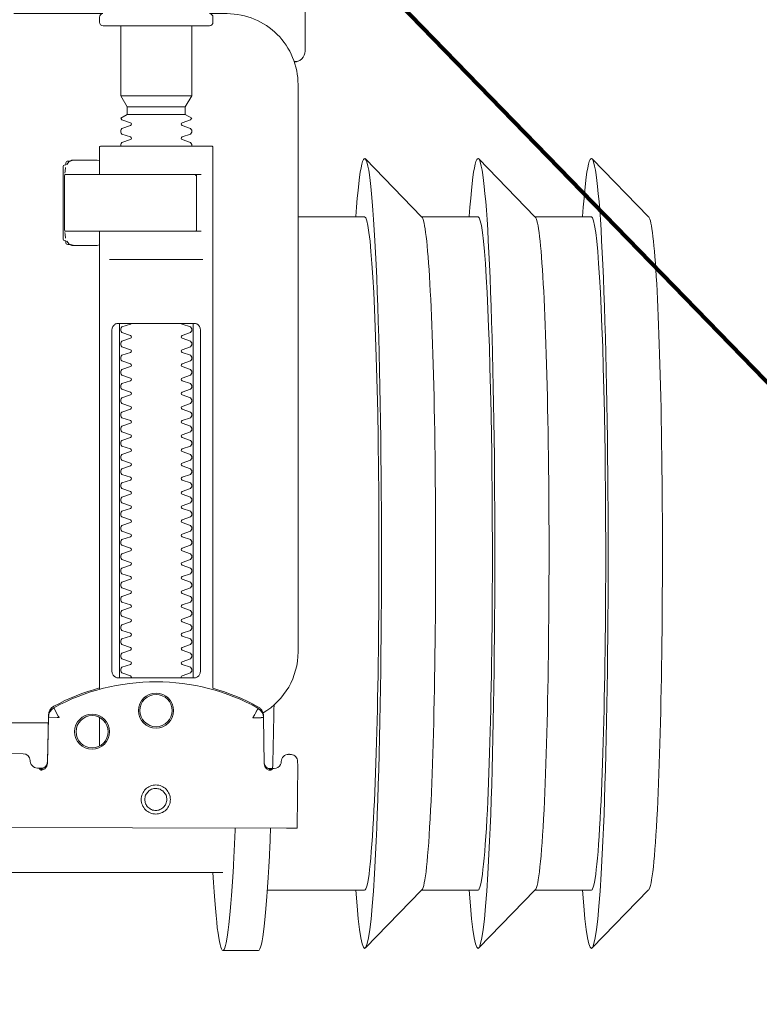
# Model space of a CAD drawing. Header units: millimetres. Extents: x 23192 to 177760, y -399809 to -79279.
# Tile 602 of 656: x 74715 to 74725, y -197721 to -197707. Entities that reach past the tile are written whole.
import ezdxf

# ---------------------------------------------------------------- set-up
doc = ezdxf.new("R2010")
doc.units = ezdxf.units.MM
doc.layers.get('0').update_dxf_attribs({"lineweight": 0})
doc.layers.add('!!! WYTYCZNE DO KOSZTORYSU', color=1, linetype='Continuous', lineweight=140, plot=False)
doc.layers.add('!!_@ wypos sanit nd', color=7, linetype='Continuous', lineweight=0, plot=False)
doc.styles.add('SIMPLEX', font='simplex.shx', dxfattribs={"width": 0.77})
doc.dimstyles.new('OL PB 200', dxfattribs={"dimscale": 4, "dimtxt": 5, "dimasz": 0.2, "dimexe": 10, "dimexo": 10, "dimgap": 1, "dimtad": 1, "dimdec": 1, "dimrnd": 0.5, "dimzin": 9, "dimdsep": 46, "dimtxsty": 'SIMPLEX', "dimblk": 'thick_MSz', "dimcen": 0.1, "dimdle": 8, "dimse1": 1, "dimse2": 1, "dimclrd": 256, "dimclre": 256, "dimclrt": 3, "dimadec": 1, "dimazin": 2, "dimtfac": 1, "dimtdec": 1, "dimtix": 1, "dimtofl": 0, "dimtmove": 2, "dimatfit": 3, "dimldrblk": 'thick_MSz', "dimfxl": 10, "dimfxlon": 1, "dimtolj": 1, "dimlwd": -1, "dimlwe": -1, "dimarcsym": 0})

# ---------------------------------------------------------------- blocks, each defined once
blk = doc.blocks.new('A$C4ebe9e89')
for points in [[(-0.24944, 0.17326), (-0.24147, 0.18145)], [(-0.24136, 0.17331), (-0.23341, 0.17331), (-0.22548, 0.18145)], [(-0.22538, 0.17331), (-0.21743, 0.17331), (-0.2095, 0.18145)], [(-0.18941, 0.18181), (-0.19441, 0.18181)], [(-0.19567, 0.17331), (-0.20939, 0.17331)], [(-0.18941, 0.17081), (-0.04454, 0.17081), (-0.04035, 0.17071), (-0.03616, 0.17042), (-0.032, 0.16993), (-0.02786, 0.16925), (-0.02376, 0.16837), (-0.0197, 0.16731), (-0.0157, 0.16606), (-0.01176, 0.16462), (-0.00789, 0.163), (-0.0041, 0.1612), (-0.0004, 0.15923), (0.0032, 0.15708), (0.00671, 0.15478), (0.0101, 0.1523), (0.01337, 0.14968)], [(-0.19839, 0.16455), (-0.11148, 0.16437)], [(-0.19593, 0.15629), (-0.19608, 0.15629), (-0.19638, 0.15629), (-0.19593, 0.1562), (-0.19577, 0.15614), (-0.19563, 0.15605), (-0.19551, 0.15594), (-0.1954, 0.15581), (-0.19532, 0.15567), (-0.19526, 0.15551), (-0.19523, 0.15535)], [(-0.16479, 0.14865), (-0.16466, 0.1552), (-0.16464, 0.15536), (-0.1646, 0.15551), (-0.16454, 0.15566), (-0.16445, 0.15579), (-0.16435, 0.15591), (-0.16422, 0.15601), (-0.16408, 0.15609), (-0.16394, 0.15614), (-0.16348, 0.15622), (-0.1638, 0.15623), (-0.16395, 0.15623)], [(-0.172, 0.15297), (-0.172, 0.14892)], [(0.16493, 0.14968), (-0.16477, 0.14968)], [(-0.172, 0.14497), (-0.172, 0.08036)], [(-0.1852, 0.14236), (-0.1852, 0.09436)], [(-0.1748, 0.09436), (-0.1748, 0.14236)], [(-0.17342, 0.08436), (-0.18658, 0.08436)], [(-0.172, 0.0823), (-0.17167, 0.08236), (-0.1682, 0.08236), (-0.16809, 0.08236), (-0.16798, 0.08234), (-0.16789, 0.08225), (-0.16779, 0.08224), (-0.16762, 0.08223), (-0.16752, 0.08223), (-0.16741, 0.08221), (-0.1673, 0.08214), (-0.16725, 0.082), (-0.16725, 0.08174), (-0.16711, 0.08172), (-0.16701, 0.08168), (-0.16693, 0.08162), (-0.16687, 0.08148), (-0.16687, 0.07124), (-0.16691, 0.07111), (-0.16701, 0.07103), (-0.16725, 0.07098), (-0.16725, 0.07071), (-0.16728, 0.07061), (-0.16735, 0.07054), (-0.16746, 0.0705), (-0.16762, 0.07049), (-0.16775, 0.07048), (-0.16789, 0.07046), (-0.16797, 0.07039), (-0.16807, 0.07036), (-0.1682, 0.07036), (-0.17167, 0.07036), (-0.172, 0.07041)], [(-0.16829, 0.08235), (-0.16772, 0.08221), (-0.16738, 0.08176)], [(-0.16723, 0.08135), (-0.16714, 0.08082), (-0.16713, 0.08055)], [(-0.18633, 0.08036), (-0.17526, 0.08036), (-0.17367, 0.08036)], [(-0.24944, 0.07835), (-0.24147, 0.07016)], [(-0.24136, 0.07831), (-0.23341, 0.07831), (-0.22548, 0.07016)], [(-0.22538, 0.07831), (-0.21743, 0.07831), (-0.2095, 0.07016)], [(-0.2, 0.07831), (-0.20939, 0.07831)], [(-0.18633, 0.07236), (-0.1855, 0.07236), (-0.18567, 0.07246), (-0.1857, 0.07256)], [(-0.16738, 0.07096), (-0.16772, 0.07051), (-0.16829, 0.07036)], [(-0.16713, 0.07216), (-0.16714, 0.0719), (-0.16723, 0.07137)], [(-0.1841, 0.06388), (-0.1759, 0.06388)], [(-0.1759, 0.06282), (-0.1841, 0.06282)], [(-0.175, 0.06126), (-0.185, 0.06126)], [(-0.20001, 0.05638), (-0.19987, 0.05642), (-0.19976, 0.05645), (-0.19962, 0.05647), (-0.19948, 0.05647)], [(-0.20099, 0.05497), (-0.20099, 0.00998)]]:
    blk.add_lwpolyline(points)
for points in [[(-0.19989, 0.16454), (-0.19995, 0.15554, 0.009369), (-0.19993, 0.15511), (-0.19991, 0.15494), (-0.19986, 0.15477), (-0.19978, 0.15461), (-0.19968, 0.15447), (-0.19955, 0.15435), (-0.1994, 0.15426), (-0.19924, 0.15419), (-0.19907, 0.15415), (-0.19895, 0.15414), (-0.1988, 0.15414)], [(-0.16412, 0.15607), (-0.16324, 0.15607), (-0.16303, 0.15604), (-0.16282, 0.15598), (-0.16264, 0.15587), (-0.16249, 0.15572), (-0.16236, 0.15555), (-0.16228, 0.15535), (-0.16224, 0.15515, 0.002299), (-0.16224, 0.15503, 0.40455), (-0.16124, 0.15406), (-0.11145, 0.15396)], [(-0.19576, 0.15613), (-0.19665, 0.15613, 0.282591), (-0.19753, 0.15558), (-0.19757, 0.15549), (-0.19761, 0.15538), (-0.19763, 0.15529), (-0.19764, 0.15514, -0.415352), (-0.19864, 0.15414)], [(-0.19623, 0.15644), (-0.19587, 0.15638), (-0.19555, 0.15617), (-0.19533, 0.15585), (-0.19523, 0.1555), (-0.19513, 0.14894), (-0.19513, 0.14888, 0.265347), (-0.19435, 0.14762, 0.125711), (-0.17997, 0.14391, 0.125711), (-0.16558, 0.14756, 0.26954), (-0.16479, 0.14885), (-0.16467, 0.1554), (-0.16464, 0.15562), (-0.16456, 0.15583), (-0.16444, 0.15601), (-0.16428, 0.15617), (-0.16409, 0.15628), (-0.16388, 0.15635), (-0.16368, 0.15638)], [(-0.19512, 0.14869), (-0.19511, 0.1485), (-0.19509, 0.1484), (-0.19506, 0.1483), (-0.19503, 0.1482), (-0.19498, 0.1481), (-0.19493, 0.148), (-0.19488, 0.14791), (-0.19482, 0.14782), (-0.19475, 0.14774), (-0.19467, 0.14766), (-0.1946, 0.14759), (-0.19451, 0.14753), (-0.19443, 0.14747), (-0.19434, 0.14742), (-0.19358, 0.14701), (-0.19281, 0.14663), (-0.19203, 0.14628), (-0.19124, 0.14594), (-0.19044, 0.14563), (-0.18964, 0.14534), (-0.18882, 0.14507), (-0.188, 0.14483), (-0.188, 0.06856, 0.414214), (-0.1878, 0.06836), (-0.17545, 0.06836), (-0.1722, 0.06836, 0.414214), (-0.172, 0.06856), (-0.172, 0.07236)], [(-0.172, 0.14478), (-0.17117, 0.14502), (-0.17034, 0.14528), (-0.16952, 0.14557), (-0.16871, 0.14588), (-0.16791, 0.14622), (-0.16712, 0.14657), (-0.16635, 0.14695), (-0.16558, 0.14736), (-0.16557, 0.14736, 0.269546), (-0.16479, 0.14865)], [(-0.15993, 0.04968), (-0.17248, 0.04968, 0.405519), (-0.172, 0.05018), (-0.172, 0.05088, 0.414214), (-0.1725, 0.05138), (-0.1875, 0.05138, 0.414214), (-0.188, 0.05088), (-0.188, 0.05018, 0.405519), (-0.18751, 0.04968), (-0.19, 0.04968, -0.414214), (-0.2, 0.05968), (-0.2, 0.13968, -0.266001), (-0.19506, 0.1483)], [(-0.18353, 0.09336, 0.182836), (-0.18364, 0.09345), (-0.18485, 0.09386, 0.050055), (-0.185, 0.09412), (-0.185, 0.0944, 0.050055), (-0.18485, 0.09466), (-0.18364, 0.09507, 0.719897), (-0.18364, 0.09545), (-0.18485, 0.09586, 0.050055), (-0.185, 0.09612), (-0.185, 0.0964, 0.050055), (-0.18485, 0.09666), (-0.18364, 0.09707, 0.719897), (-0.18364, 0.09745), (-0.18485, 0.09786, 0.050055), (-0.185, 0.09812), (-0.185, 0.0984, 0.050055), (-0.18485, 0.09866), (-0.18364, 0.09907, 0.719897), (-0.18364, 0.09945), (-0.18485, 0.09986, 0.050055), (-0.185, 0.10012), (-0.185, 0.1004, 0.050055), (-0.18485, 0.10066), (-0.18364, 0.10107, 0.719897), (-0.18364, 0.10145), (-0.18485, 0.10186, 0.050055), (-0.185, 0.10212), (-0.185, 0.1024, 0.050055), (-0.18485, 0.10266), (-0.18364, 0.10307, 0.719897), (-0.18364, 0.10345), (-0.18485, 0.10386, 0.050055), (-0.185, 0.10412), (-0.185, 0.1044, 0.050055), (-0.18485, 0.10466), (-0.18364, 0.10507, 0.719897), (-0.18364, 0.10545), (-0.18485, 0.10586, 0.050055), (-0.185, 0.10612), (-0.185, 0.1064, 0.050055), (-0.18485, 0.10666), (-0.18364, 0.10707, 0.719897), (-0.18364, 0.10745), (-0.18485, 0.10786, 0.050055), (-0.185, 0.10812), (-0.185, 0.1084, 0.050055), (-0.18485, 0.10866), (-0.18364, 0.10907, 0.719897), (-0.18364, 0.10945), (-0.18485, 0.10986, 0.050055), (-0.185, 0.11012), (-0.185, 0.1104, 0.050055), (-0.18485, 0.11066), (-0.18364, 0.11107, 0.719897), (-0.18364, 0.11145), (-0.18485, 0.11186, 0.050055), (-0.185, 0.11212), (-0.185, 0.1124, 0.050055), (-0.18485, 0.11266), (-0.18364, 0.11307, 0.719897), (-0.18364, 0.11345), (-0.18485, 0.11386, 0.050055), (-0.185, 0.11412), (-0.185, 0.1144, 0.050055), (-0.18485, 0.11466), (-0.18364, 0.11507, 0.719897), (-0.18364, 0.11545), (-0.18485, 0.11586, 0.050055), (-0.185, 0.11612), (-0.185, 0.1164, 0.050055), (-0.18485, 0.11666), (-0.18364, 0.11707, 0.719897), (-0.18364, 0.11745), (-0.18485, 0.11786, 0.050055), (-0.185, 0.11812), (-0.185, 0.1184, 0.050055), (-0.18485, 0.11866), (-0.18364, 0.11907, 0.719897), (-0.18364, 0.11945), (-0.18485, 0.11986, 0.050055), (-0.185, 0.12012), (-0.185, 0.1204, 0.050055), (-0.18485, 0.12066), (-0.18364, 0.12107, 0.719897), (-0.18364, 0.12145), (-0.18485, 0.12186, 0.050055), (-0.185, 0.12212), (-0.185, 0.1224, 0.050055), (-0.18485, 0.12266), (-0.18364, 0.12307, 0.719897), (-0.18364, 0.12345), (-0.18485, 0.12386, 0.050055), (-0.185, 0.12412), (-0.185, 0.1244, 0.050055), (-0.18485, 0.12466), (-0.18364, 0.12507, 0.719897), (-0.18364, 0.12545), (-0.18485, 0.12586, 0.050055), (-0.185, 0.12612), (-0.185, 0.1264, 0.050055), (-0.18485, 0.12666), (-0.18364, 0.12707, 0.719897), (-0.18364, 0.12745), (-0.18485, 0.12786, 0.050055), (-0.185, 0.12812), (-0.185, 0.1284, 0.050055), (-0.18485, 0.12866), (-0.18364, 0.12907, 0.719897), (-0.18364, 0.12945), (-0.18485, 0.12986, 0.050055), (-0.185, 0.13012), (-0.185, 0.1304, 0.050055), (-0.18485, 0.13066), (-0.18364, 0.13107, 0.719897), (-0.18364, 0.13145), (-0.18485, 0.13186, 0.050055), (-0.185, 0.13212), (-0.185, 0.1324, 0.050055), (-0.18485, 0.13266), (-0.18364, 0.13307, 0.719897), (-0.18364, 0.13345), (-0.18485, 0.13386, 0.050055), (-0.185, 0.13412), (-0.185, 0.1344, 0.050055), (-0.18485, 0.13466), (-0.18364, 0.13507, 0.719897), (-0.18364, 0.13545), (-0.18485, 0.13586, 0.050055), (-0.185, 0.13612), (-0.185, 0.1364, 0.050055), (-0.18485, 0.13666), (-0.18364, 0.13707, 0.719897), (-0.18364, 0.13745), (-0.18485, 0.13786, 0.050055), (-0.185, 0.13812), (-0.185, 0.1384, 0.050055), (-0.18485, 0.13866), (-0.18364, 0.13907, 0.719897), (-0.18364, 0.13945), (-0.18485, 0.13986, 0.050055), (-0.185, 0.14012), (-0.185, 0.1404, 0.050055), (-0.18485, 0.14066), (-0.18364, 0.14107, 0.719897), (-0.18364, 0.14145), (-0.18485, 0.14186, 0.050055), (-0.185, 0.14212), (-0.185, 0.1424, 0.050055), (-0.18485, 0.14266), (-0.18364, 0.14307, 0.474594), (-0.18353, 0.14336)], [(-0.17647, 0.14336, 0.474594), (-0.17636, 0.14307), (-0.17514, 0.14266, 0.050055), (-0.175, 0.1424), (-0.175, 0.14212, 0.050055), (-0.17514, 0.14186), (-0.17636, 0.14145, 0.719897), (-0.17636, 0.14107), (-0.17514, 0.14066, 0.050055), (-0.175, 0.1404), (-0.175, 0.14012, 0.050055), (-0.17514, 0.13986), (-0.17636, 0.13945, 0.719897), (-0.17636, 0.13907), (-0.17514, 0.13866, 0.050055), (-0.175, 0.1384), (-0.175, 0.13812, 0.050055), (-0.17514, 0.13786), (-0.17636, 0.13745, 0.719897), (-0.17636, 0.13707), (-0.17514, 0.13666, 0.050055), (-0.175, 0.1364), (-0.175, 0.13612, 0.050055), (-0.17514, 0.13586), (-0.17636, 0.13545, 0.719897), (-0.17636, 0.13507), (-0.17514, 0.13466, 0.050055), (-0.175, 0.1344), (-0.175, 0.13412, 0.050055), (-0.17514, 0.13386), (-0.17636, 0.13345, 0.719897), (-0.17636, 0.13307), (-0.17514, 0.13266, 0.050055), (-0.175, 0.1324), (-0.175, 0.13212, 0.050055), (-0.17514, 0.13186), (-0.17636, 0.13145, 0.719897), (-0.17636, 0.13107), (-0.17514, 0.13066, 0.050055), (-0.175, 0.1304), (-0.175, 0.13012, 0.050055), (-0.17514, 0.12986), (-0.17636, 0.12945, 0.719897), (-0.17636, 0.12907), (-0.17514, 0.12866, 0.050055), (-0.175, 0.1284), (-0.175, 0.12812, 0.050055), (-0.17514, 0.12786), (-0.17636, 0.12745, 0.719897), (-0.17636, 0.12707), (-0.17514, 0.12666, 0.050055), (-0.175, 0.1264), (-0.175, 0.12612, 0.050055), (-0.17514, 0.12586), (-0.17636, 0.12545, 0.719897), (-0.17636, 0.12507), (-0.17514, 0.12466, 0.050055), (-0.175, 0.1244), (-0.175, 0.12412, 0.050055), (-0.17514, 0.12386), (-0.17636, 0.12345, 0.719897), (-0.17636, 0.12307), (-0.17514, 0.12266, 0.050055), (-0.175, 0.1224), (-0.175, 0.12212, 0.050055), (-0.17514, 0.12186), (-0.17636, 0.12145, 0.719897), (-0.17636, 0.12107), (-0.17514, 0.12066, 0.050055), (-0.175, 0.1204), (-0.175, 0.12012, 0.050055), (-0.17514, 0.11986), (-0.17636, 0.11945, 0.719897), (-0.17636, 0.11907), (-0.17514, 0.11866, 0.050055), (-0.175, 0.1184), (-0.175, 0.11812, 0.050055), (-0.17514, 0.11786), (-0.17636, 0.11745, 0.719897), (-0.17636, 0.11707), (-0.17514, 0.11666, 0.050055), (-0.175, 0.1164), (-0.175, 0.11612, 0.050055), (-0.17514, 0.11586), (-0.17636, 0.11545, 0.719897), (-0.17636, 0.11507), (-0.17514, 0.11466, 0.050055), (-0.175, 0.1144), (-0.175, 0.11412, 0.050055), (-0.17514, 0.11386), (-0.17636, 0.11345, 0.719897), (-0.17636, 0.11307), (-0.17514, 0.11266, 0.050055), (-0.175, 0.1124), (-0.175, 0.11212, 0.050055), (-0.17514, 0.11186), (-0.17636, 0.11145, 0.719897), (-0.17636, 0.11107), (-0.17514, 0.11066, 0.050055), (-0.175, 0.1104), (-0.175, 0.11012, 0.050055), (-0.17514, 0.10986), (-0.17636, 0.10945, 0.719897), (-0.17636, 0.10907), (-0.17514, 0.10866, 0.050055), (-0.175, 0.1084), (-0.175, 0.10812, 0.050055), (-0.17514, 0.10786), (-0.17636, 0.10745, 0.719897), (-0.17636, 0.10707), (-0.17514, 0.10666, 0.050055), (-0.175, 0.1064), (-0.175, 0.10612, 0.050055), (-0.17514, 0.10586), (-0.17636, 0.10545, 0.719897), (-0.17636, 0.10507), (-0.17514, 0.10466, 0.050055), (-0.175, 0.1044), (-0.175, 0.10412, 0.050055), (-0.17514, 0.10386), (-0.17636, 0.10345, 0.719897), (-0.17636, 0.10307), (-0.17514, 0.10266, 0.050055), (-0.175, 0.1024), (-0.175, 0.10212, 0.050055), (-0.17514, 0.10186), (-0.17636, 0.10145, 0.719897), (-0.17636, 0.10107), (-0.17514, 0.10066, 0.050055), (-0.175, 0.1004), (-0.175, 0.10012, 0.050055), (-0.17514, 0.09986), (-0.17636, 0.09945, 0.719897), (-0.17636, 0.09907), (-0.17514, 0.09866, 0.050055), (-0.175, 0.0984), (-0.175, 0.09812, 0.050055), (-0.17514, 0.09786), (-0.17636, 0.09745, 0.719897), (-0.17636, 0.09707), (-0.17514, 0.09666, 0.050055), (-0.175, 0.0964), (-0.175, 0.09612, 0.050055), (-0.17514, 0.09586), (-0.17636, 0.09545, 0.719897), (-0.17636, 0.09507), (-0.17514, 0.09466, 0.050055), (-0.175, 0.0944), (-0.175, 0.09412, 0.050055), (-0.17514, 0.09386), (-0.17636, 0.09345, 0.182836), (-0.17647, 0.09336)], [(-0.1857, 0.08016), (-0.1857, 0.07256), (-0.1857, 0.08016), (-0.18567, 0.08026), (-0.18559, 0.08034), (-0.17695, 0.08036), (-0.16725, 0.08036, -0.414214), (-0.16705, 0.08016), (-0.16705, 0.07256, -0.414214), (-0.16725, 0.07236), (-0.18543, 0.07236), (-0.18553, 0.0724), (-0.18559, 0.07256)], [(-0.185, 0.06836), (-0.185, 0.06812, -0.050055), (-0.18485, 0.06786), (-0.18364, 0.06745, -0.719897), (-0.18364, 0.06707), (-0.18485, 0.06666, -0.050055), (-0.185, 0.0664), (-0.185, 0.06612, -0.050055), (-0.18485, 0.06586), (-0.18364, 0.06545, -0.719897), (-0.18364, 0.06507), (-0.18485, 0.06466, -0.050055), (-0.185, 0.0644), (-0.1841, 0.06388), (-0.1841, 0.06282), (-0.185, 0.06126), (-0.185, 0.05138)], [(-0.175, 0.06836), (-0.175, 0.06812, 0.050055), (-0.17514, 0.06786), (-0.17636, 0.06745, 0.719897), (-0.17636, 0.06707), (-0.17514, 0.06666, 0.050055), (-0.175, 0.0664), (-0.175, 0.06612, 0.050055), (-0.17514, 0.06586), (-0.17636, 0.06545, 0.719897), (-0.17636, 0.06507), (-0.17514, 0.06466, 0.050055), (-0.175, 0.0644), (-0.1759, 0.06388), (-0.1759, 0.06282), (-0.175, 0.06126), (-0.175, 0.05138)], [(-0.20011, 0.05634, 0.091301), (-0.20055, 0.05604, 0.198909), (-0.20099, 0.05497)], [(-0.19944, 0.0564, 0.170835), (-0.20011, 0.05634)]]:
    blk.add_lwpolyline(points, format="xyb")
for points in [[(-0.17994, 0.16256), (-0.17974, 0.16255), (-0.17954, 0.16252), (-0.17934, 0.16247), (-0.17915, 0.1624), (-0.17897, 0.16231), (-0.1788, 0.16221), (-0.17864, 0.16209), (-0.17849, 0.16196), (-0.17836, 0.16181), (-0.17824, 0.16165), (-0.17813, 0.16147), (-0.17805, 0.16129), (-0.17798, 0.1611), (-0.17793, 0.16091), (-0.1779, 0.16071), (-0.17789, 0.16051), (-0.1779, 0.16031), (-0.17793, 0.16011), (-0.17798, 0.15991), (-0.17805, 0.15972), (-0.17814, 0.15954), (-0.17824, 0.15937), (-0.17836, 0.15921), (-0.1785, 0.15906), (-0.17865, 0.15893), (-0.17881, 0.15881), (-0.17898, 0.1587), (-0.17916, 0.15862), (-0.17935, 0.15855), (-0.17955, 0.1585), (-0.17975, 0.15847), (-0.17995, 0.15846), (-0.18015, 0.15847), (-0.18035, 0.1585), (-0.18054, 0.15855), (-0.18073, 0.15862), (-0.18091, 0.15871), (-0.18108, 0.15881), (-0.18124, 0.15893), (-0.18139, 0.15907), (-0.18153, 0.15922), (-0.18165, 0.15938), (-0.18175, 0.15955), (-0.18184, 0.15973), (-0.1819, 0.15992), (-0.18195, 0.16012), (-0.18198, 0.16031), (-0.18199, 0.16052), (-0.18198, 0.16072), (-0.18195, 0.16091), (-0.1819, 0.16111), (-0.18183, 0.1613), (-0.18175, 0.16148), (-0.18164, 0.16165), (-0.18152, 0.16181), (-0.18139, 0.16196), (-0.18124, 0.1621), (-0.18108, 0.16222), (-0.1809, 0.16232), (-0.18072, 0.1624), (-0.18053, 0.16247), (-0.18034, 0.16252), (-0.18014, 0.16255)], [(-0.17994, 0.16205), (-0.17979, 0.16205), (-0.17964, 0.16202), (-0.17949, 0.16199), (-0.17935, 0.16194), (-0.17921, 0.16187), (-0.17908, 0.16179), (-0.17896, 0.1617), (-0.17884, 0.1616), (-0.17874, 0.16149), (-0.17865, 0.16136), (-0.17857, 0.16123), (-0.17851, 0.1611), (-0.17846, 0.16095), (-0.17842, 0.1608), (-0.1784, 0.16065), (-0.17839, 0.1605), (-0.1784, 0.16035), (-0.17842, 0.1602), (-0.17846, 0.16005), (-0.17851, 0.15991), (-0.17858, 0.15977), (-0.17866, 0.15964), (-0.17875, 0.15952), (-0.17885, 0.15941), (-0.17896, 0.1593), (-0.17908, 0.15921), (-0.17921, 0.15914), (-0.17935, 0.15907), (-0.1795, 0.15902), (-0.17964, 0.15898), (-0.17979, 0.15896), (-0.17995, 0.15895), (-0.1801, 0.15896), (-0.18025, 0.15899), (-0.18039, 0.15902), (-0.18054, 0.15907), (-0.18067, 0.15914), (-0.18081, 0.15922), (-0.18093, 0.15931), (-0.18104, 0.15941), (-0.18114, 0.15952), (-0.18123, 0.15965), (-0.18131, 0.15978), (-0.18138, 0.15991), (-0.18143, 0.16006), (-0.18146, 0.16021), (-0.18148, 0.16036), (-0.18149, 0.16051), (-0.18148, 0.16066), (-0.18146, 0.16081), (-0.18142, 0.16096), (-0.18137, 0.1611), (-0.18131, 0.16124), (-0.18123, 0.16137), (-0.18114, 0.16149), (-0.18104, 0.1616), (-0.18092, 0.1617), (-0.1808, 0.1618), (-0.18067, 0.16187), (-0.18053, 0.16194), (-0.18039, 0.16199), (-0.18024, 0.16203), (-0.18009, 0.16205)], [(-0.17471, 0.14336), (-0.17462, 0.14336), (-0.17454, 0.14335), (-0.17445, 0.14333), (-0.17436, 0.14331), (-0.17428, 0.14327), (-0.1742, 0.14323), (-0.17413, 0.14318), (-0.17406, 0.14313), (-0.174, 0.14306), (-0.17394, 0.14299), (-0.17389, 0.1429), (-0.17384, 0.1428), (-0.1738, 0.1427), (-0.17378, 0.14259), (-0.17376, 0.14247), (-0.17375, 0.14236), (-0.17375, 0.09436), (-0.17376, 0.09424), (-0.17378, 0.09413), (-0.1738, 0.09402), (-0.17384, 0.09391), (-0.17389, 0.09382), (-0.17394, 0.09373), (-0.174, 0.09366), (-0.17406, 0.09359), (-0.17413, 0.09353), (-0.1742, 0.09349), (-0.17428, 0.09344), (-0.17436, 0.09341), (-0.17445, 0.09339), (-0.17454, 0.09337), (-0.17462, 0.09336), (-0.17471, 0.09336), (-0.18529, 0.09336), (-0.18538, 0.09336), (-0.18546, 0.09337), (-0.18555, 0.09339), (-0.18564, 0.09341), (-0.18572, 0.09344), (-0.1858, 0.09349), (-0.18587, 0.09353), (-0.18594, 0.09359), (-0.186, 0.09366), (-0.18606, 0.09373), (-0.18611, 0.09382), (-0.18616, 0.09391), (-0.1862, 0.09402), (-0.18622, 0.09413), (-0.18624, 0.09424), (-0.18624, 0.09436), (-0.18624, 0.14236), (-0.18624, 0.14247), (-0.18622, 0.14259), (-0.1862, 0.1427), (-0.18616, 0.1428), (-0.18611, 0.1429), (-0.18606, 0.14299), (-0.186, 0.14306), (-0.18594, 0.14313), (-0.18587, 0.14318), (-0.1858, 0.14323), (-0.18572, 0.14327), (-0.18564, 0.14331), (-0.18555, 0.14333), (-0.18546, 0.14335), (-0.18538, 0.14336), (-0.18529, 0.14336)]]:
    blk.add_lwpolyline(points, close=True)
for points in [[(-0.19435, 0.14766), (-0.19435, 0.14766), (-0.19435, 0.14766), (-0.19435, 0.14766), (-0.19435, 0.14766), (-0.19435, 0.14766), (-0.19434, 0.14766), (-0.19434, 0.14766), (-0.19434, 0.14766), (-0.19434, 0.14766), (-0.19434, 0.14766), (-0.19435, 0.14766), (-0.19435, 0.14766), (-0.19435, 0.14766), (-0.19435, 0.14766), (-0.19435, 0.14766), (-0.19435, 0.14766), (-0.19435, 0.14766), (-0.19435, 0.14766), (-0.19435, 0.14767), (-0.19435, 0.14767), (-0.19435, 0.14767), (-0.19435, 0.14767), (-0.19435, 0.14767), (-0.19435, 0.14767), (-0.19435, 0.14768), (-0.19434, 0.14768), (-0.19434, 0.14768), (-0.19434, 0.14769), (-0.19434, 0.14769), (-0.19433, 0.1477), (-0.19433, 0.1477), (-0.19433, 0.14771), (-0.19433, 0.14771), (-0.19433, 0.14772), (-0.19432, 0.14772), (-0.19432, 0.14773), (-0.19432, 0.14773), (-0.19431, 0.14774), (-0.19431, 0.14774), (-0.19431, 0.14775), (-0.1943, 0.14776), (-0.1943, 0.14776), (-0.1943, 0.14777), (-0.19429, 0.14778), (-0.19429, 0.14779), (-0.19428, 0.14779), (-0.19428, 0.1478), (-0.19428, 0.14781), (-0.19427, 0.14782), (-0.19427, 0.14783), (-0.19426, 0.14784), (-0.19426, 0.14784), (-0.19425, 0.14785), (-0.19425, 0.14786), (-0.19424, 0.14787), (-0.19424, 0.14788), (-0.19423, 0.14789), (-0.19423, 0.1479), (-0.19422, 0.14791), (-0.19421, 0.14792), (-0.19421, 0.14793), (-0.1942, 0.14794), (-0.1942, 0.14796), (-0.19419, 0.14797), (-0.19418, 0.14798), (-0.19418, 0.14799), (-0.19417, 0.148), (-0.19416, 0.14801), (-0.19416, 0.14803), (-0.19415, 0.14804), (-0.19414, 0.14806), (-0.19412, 0.14809), (-0.19411, 0.14812), (-0.19409, 0.14814), (-0.19408, 0.14817), (-0.19406, 0.1482), (-0.19405, 0.14823), (-0.19395, 0.14841), (-0.19393, 0.14844), (-0.19389, 0.14851), (-0.19388, 0.14854), (-0.19386, 0.14858), (-0.19384, 0.14861), (-0.19382, 0.14864), (-0.1938, 0.14868), (-0.19378, 0.14871), (-0.19376, 0.14875), (-0.19375, 0.14877), (-0.19375, 0.14878), (-0.19374, 0.14878), (-0.19373, 0.1488), (-0.19373, 0.14881), (-0.19372, 0.14882), (-0.19372, 0.14883), (-0.19371, 0.14884), (-0.19371, 0.14885), (-0.1937, 0.14885), (-0.1937, 0.14886), (-0.1937, 0.14886), (-0.1937, 0.14886), (-0.1937, 0.14887), (-0.1937, 0.14887), (-0.19369, 0.14888), (-0.19369, 0.14889), (-0.19369, 0.14889), (-0.19368, 0.1489), (-0.19368, 0.1489), (-0.19368, 0.1489), (-0.19368, 0.14891), (-0.19367, 0.14891), (-0.19367, 0.14892), (-0.19366, 0.14892), (-0.19366, 0.14892), (-0.19365, 0.14893), (-0.19365, 0.14893), (-0.19364, 0.14894), (-0.19364, 0.14894), (-0.19364, 0.14894), (-0.19363, 0.14895), (-0.19363, 0.14895), (-0.19363, 0.14896), (-0.19363, 0.14896), (-0.19363, 0.14896), (-0.19363, 0.14897), (-0.19363, 0.14897), (-0.19363, 0.14898), (-0.19363, 0.14898), (-0.19363, 0.14899), (-0.19363, 0.14899), (-0.19364, 0.14899), (-0.19364, 0.149), (-0.19364, 0.149), (-0.19364, 0.149), (-0.19365, 0.149), (-0.19365, 0.149), (-0.19365, 0.149), (-0.19365, 0.149), (-0.19365, 0.149), (-0.19365, 0.149), (-0.19366, 0.149), (-0.19366, 0.149), (-0.19366, 0.149), (-0.19366, 0.149), (-0.19366, 0.149), (-0.19367, 0.149), (-0.19367, 0.149), (-0.19367, 0.149), (-0.19367, 0.149), (-0.19368, 0.149), (-0.19368, 0.149), (-0.19368, 0.149), (-0.19369, 0.149), (-0.19369, 0.14899), (-0.1937, 0.14899), (-0.1937, 0.14899), (-0.1937, 0.14899), (-0.19371, 0.14899), (-0.19371, 0.14899), (-0.19371, 0.14899), (-0.19372, 0.14898), (-0.19372, 0.14898), (-0.19373, 0.14898), (-0.19373, 0.14898), (-0.19373, 0.14898), (-0.19374, 0.14898), (-0.19374, 0.14898), (-0.19375, 0.14898), (-0.19375, 0.14899), (-0.19376, 0.14899), (-0.19376, 0.14899), (-0.19376, 0.14899), (-0.19377, 0.14899), (-0.19377, 0.14899), (-0.19377, 0.14899), (-0.19378, 0.14899), (-0.19378, 0.14899), (-0.19378, 0.14899), (-0.19378, 0.14899), (-0.19378, 0.14899), (-0.19379, 0.14899), (-0.19379, 0.14899), (-0.19379, 0.14899), (-0.1938, 0.14899), (-0.1938, 0.14899), (-0.19381, 0.14899), (-0.19381, 0.14899), (-0.19382, 0.14899), (-0.19382, 0.14899), (-0.19383, 0.14899), (-0.19384, 0.14899), (-0.19385, 0.14899), (-0.19385, 0.14899), (-0.19386, 0.14899), (-0.19387, 0.14899), (-0.19388, 0.14899), (-0.19388, 0.14899), (-0.19389, 0.14898), (-0.1939, 0.14898), (-0.19391, 0.14898), (-0.19392, 0.14898), (-0.19397, 0.14898), (-0.19398, 0.14898), (-0.19399, 0.14898), (-0.194, 0.14898), (-0.19401, 0.14898), (-0.19402, 0.14898), (-0.19403, 0.14898), (-0.19404, 0.14898), (-0.19406, 0.14898), (-0.19407, 0.14898), (-0.19408, 0.14898), (-0.19409, 0.14898), (-0.1941, 0.14898), (-0.19411, 0.14898), (-0.19416, 0.14898), (-0.19419, 0.14898), (-0.19421, 0.14898), (-0.19424, 0.14898), (-0.19426, 0.14898), (-0.19428, 0.14898), (-0.19431, 0.14898), (-0.19433, 0.14898), (-0.19435, 0.14898), (-0.19438, 0.14897), (-0.19455, 0.14897), (-0.19457, 0.14897), (-0.19459, 0.14897), (-0.19461, 0.14897), (-0.19463, 0.14897), (-0.19464, 0.14897), (-0.19465, 0.14897), (-0.19466, 0.14897), (-0.19467, 0.14897), (-0.19468, 0.14897), (-0.19469, 0.14897), (-0.1947, 0.14897), (-0.19471, 0.14897), (-0.19472, 0.14897), (-0.19473, 0.14897), (-0.19473, 0.14897), (-0.19474, 0.14897), (-0.19475, 0.14897), (-0.19476, 0.14897), (-0.19477, 0.14897), (-0.19478, 0.14897), (-0.19479, 0.14897), (-0.19479, 0.14897), (-0.1948, 0.14897), (-0.19481, 0.14897), (-0.19482, 0.14896), (-0.19483, 0.14896), (-0.19483, 0.14896), (-0.19484, 0.14896), (-0.19485, 0.14896), (-0.19486, 0.14896), (-0.19486, 0.14896), (-0.19487, 0.14896), (-0.19488, 0.14896), (-0.19489, 0.14896), (-0.19489, 0.14896), (-0.1949, 0.14896), (-0.19491, 0.14896), (-0.19491, 0.14896), (-0.19492, 0.14896), (-0.19493, 0.14896), (-0.19493, 0.14896), (-0.19494, 0.14896), (-0.19495, 0.14896), (-0.19495, 0.14896), (-0.19496, 0.14896), (-0.19497, 0.14896), (-0.19498, 0.14896), (-0.19499, 0.14896), (-0.19499, 0.14896), (-0.195, 0.14896), (-0.19501, 0.14896), (-0.19501, 0.14896), (-0.19502, 0.14896), (-0.19502, 0.14896), (-0.19503, 0.14896), (-0.19503, 0.14896), (-0.19504, 0.14896), (-0.19504, 0.14896), (-0.19504, 0.14896), (-0.19505, 0.14896), (-0.19505, 0.14896), (-0.19506, 0.14896), (-0.19506, 0.14896), (-0.19506, 0.14896), (-0.19507, 0.14896), (-0.19507, 0.14896), (-0.19508, 0.14896), (-0.19508, 0.14896), (-0.19508, 0.14896), (-0.19509, 0.14896), (-0.19509, 0.14896), (-0.19509, 0.14896), (-0.1951, 0.14896), (-0.1951, 0.14896), (-0.1951, 0.14896), (-0.1951, 0.14896), (-0.19511, 0.14896), (-0.19511, 0.14896), (-0.19511, 0.14896), (-0.19511, 0.14896), (-0.19511, 0.14896), (-0.19512, 0.14896), (-0.19512, 0.14896), (-0.19512, 0.14896), (-0.19512, 0.14896), (-0.19512, 0.14896), (-0.19512, 0.14896), (-0.19512, 0.14895), (-0.19513, 0.14895), (-0.19513, 0.14895), (-0.19513, 0.14895), (-0.19513, 0.14895), (-0.19513, 0.14895), (-0.19513, 0.14895), (-0.19513, 0.14895), (-0.19513, 0.14895), (-0.19513, 0.14895), (-0.19513, 0.14895), (-0.19513, 0.14895), (-0.19513, 0.14895), (-0.19513, 0.14895), (-0.19513, 0.14895), (-0.19513, 0.14896), (-0.19513, 0.14896), (-0.19513, 0.14896), (-0.19513, 0.14896), (-0.19513, 0.14896), (-0.19513, 0.14896), (-0.19513, 0.14896), (-0.19513, 0.14896), (-0.19513, 0.14896), (-0.19513, 0.14896), (-0.19513, 0.14896), (-0.19513, 0.14896), (-0.19513, 0.14896), (-0.19513, 0.14896), (-0.19513, 0.14896), (-0.19513, 0.14895), (-0.19513, 0.14895, 0.269547)], [(-0.1648, 0.14889), (-0.16481, 0.14889), (-0.16484, 0.1489), (-0.16497, 0.1489), (-0.16603, 0.14893), (-0.16612, 0.14893), (-0.16616, 0.14893), (-0.1662, 0.14893), (-0.16623, 0.14894), (-0.16627, 0.14895), (-0.1663, 0.14893), (-0.1663, 0.1489), (-0.16627, 0.14888), (-0.16625, 0.14885), (-0.16623, 0.14881), (-0.16621, 0.14878), (-0.16619, 0.14875), (-0.16561, 0.14767), (-0.16559, 0.14763), (-0.16558, 0.1476, 0.269546)]]:
    blk.add_lwpolyline(points, format="xyb", close=True)
for centre, radius in [((-0.17096, 0.15095), 0.00247), ((-0.17096, 0.15095), 0.00227), ((-0.17997, 0.14797), 0.00247), ((-0.17997, 0.14797), 0.00227)]:
    blk.add_circle(centre, radius)
for centre, major_axis, ratio, start_param, end_param in [((-0.18941, 0.12581), (0, 0.056), 0.04256, 5.645661, 6.988802), ((-0.24136, 0.12581), (0, 0.0557), 0.04256, 5.733752, 6.988802), ((-0.22538, 0.12581), (0, 0.0557), 0.04256, 5.733752, 6.988802), ((-0.20939, 0.12581), (0, 0.0557), 0.04256, 5.733752, 6.988802), ((-0.19441, 0.12581), (0, 0.056), 0.04256, 0, 0.705617), ((-0.24936, 0.12581), (0, 0.0475), 0.04256, 0.043665, 0.705617), ((-0.24136, 0.12581), (0, 0.0475), 0.04256, 0, 0.705617), ((-0.23337, 0.12581), (0, 0.0475), 0.04256, 0.043665, 0.705617), ((-0.22538, 0.12581), (0, 0.0475), 0.04256, 0, 0.705617), ((-0.21738, 0.12581), (0, 0.0475), 0.04256, 0.043665, 0.705617), ((-0.20939, 0.12581), (0, 0.0475), 0.04256, 0, 0.705617), ((-0.24136, 0.12581), (0, 0.0557), 0.04256, 0.705617, 3.691026), ((-0.22538, 0.12581), (0, 0.0557), 0.04256, 0.705617, 3.691026), ((-0.20939, 0.12581), (0, 0.0557), 0.04256, 0.705617, 3.691026), ((-0.19441, 0.12581), (0, 0.056), 0.04256, 0.705617, 0.806963), ((-0.18941, 0.12581), (0, 0.056), 0.04256, 0.705617, 0.807212), ((-0.19839, 0.16453), (-0.0015, 0), 0.008726, 4.712674, 6.283151), ((-0.24936, 0.12581), (0, 0.0475), 0.04256, 0.705617, 3.097928), ((-0.24136, 0.12581), (0, 0.0475), 0.04256, 0.705617, 3.141593), ((-0.23337, 0.12581), (0, 0.0475), 0.04256, 0.705617, 3.097928), ((-0.22538, 0.12581), (0, 0.0475), 0.04256, 0.705617, 3.141593), ((-0.21738, 0.12581), (0, 0.0475), 0.04256, 0.705617, 3.097928), ((-0.20939, 0.12581), (0, 0.0475), 0.04256, 0.705617, 3.141593), ((-0.19663, 0.15713), (-0.000002, -0.001), 0.000289, 6.274459, 6.283185), ((-0.19441, 0.12581), (0, 0.056), 0.04256, 0.998527, 1.179108), ((-0.16324, 0.15707), (-0.000002, -0.001), 0.000289, 6.274459, 6.283185), ((-0.19879, 0.15514), (-0.000011, -0.001), 0.706875, 0, 0.012337), ((-0.19844, 0.15414), (-0.000501, 0.000001), 0.008726, 0.786107, 1.14947), ((-0.19864, 0.15514), (-0.000006, -0.001), 0.408573, 0, 0.00956), ((-0.19463, 0.14876), (-0.0005, -0.000008), 0.017454, 0, 0.000137), ((-0.16529, 0.14886), (0.0005, -0.00001), 0.000006, 6.282744, 6.283185), ((-0.1852, 0.14236), (0, 0.001), 0.000289, 4.712389, 6.283185), ((-0.1748, 0.14236), (0, -0.001), 0.000289, 1.570796, 3.141593), ((-0.1852, 0.09436), (0, -0.001), 0.000289, 0, 1.570796), ((-0.1748, 0.09436), (0, -0.001), 0.000289, 0, 1.570796), ((-0.16763, 0.08203), (0.000004, 0.0002), 0.133184, 0.00502, 0.005026), ((-0.16723, 0.08153), (0.000013, 0.0002), 0.223, 0.006306, 0.006351), ((-0.16723, 0.07118), (0.000013, -0.0002), 0.223, 6.276731, 6.276777), ((-0.16763, 0.07069), (0.000004, -0.0002), 0.133184, 6.278107, 6.278112)]:
    blk.add_ellipse(centre, major_axis=major_axis, ratio=ratio, start_param=start_param, end_param=end_param)
blk = doc.blocks.new('thick_MSz')
for p, q in [((0, 15), (0, -15)), ((-10, 0), (10, 0))]:
    blk.add_line(p, q)
at = {"const_width": 2, "elevation": 2}
blk.add_lwpolyline([(-7.071, -7.071), (7.071, 7.071)], dxfattribs=at)
blk = doc.blocks.new('*D1793')
at = {"transparency": 16777216}
blk.add_line((74545.846, -197804.085), (74754.493, -197804.085), dxfattribs=at)
at = {"layer": 'DEFPOINTS', "color": 0, "transparency": 16777216}
for p in [(74545.046, -197700.762), (74755.293, -197700.762), (74755.293, -197804.085)]:
    blk.add_point(p, dxfattribs=at)
at = {"transparency": 16777216, "xscale": 0.8, "yscale": 0.8, "zscale": 0.8, "rotation": 180}
blk.add_blockref('thick_MSz', (74545.046, -197804.085), dxfattribs=at)
at = {"transparency": 16777216, "xscale": 0.8, "yscale": 0.8, "zscale": 0.8}
blk.add_blockref('thick_MSz', (74755.293, -197804.085), dxfattribs=at)
at = {"color": 3, "transparency": 16777216, "insert": (74650.17, -197790.085), "char_height": 20, "attachment_point": 5, "style": 'SIMPLEX'}
blk.add_mtext('\\A1;210', dxfattribs=at)

msp = doc.modelspace()

# ---------------------------------------------------------------- linework, layer by layer
at = {"layer": '!!! WYTYCZNE DO KOSZTORYSU'}
msp.add_lwpolyline([(75019.42327, -198014.5883), (74479.42327, -197458.5883)], dxfattribs=at)

# ---------------------------------------------------------------- block references
at = {"layer": '!!_@ wypos sanit nd', "xscale": 100, "yscale": 100, "zscale": 100, "rotation": 180}
msp.add_blockref('A$C4ebe9e89', (74698.9351, -197701.84125), dxfattribs=at)

# ---------------------------------------------------------------- dimensions: what is measured, and where the dimension line sits
dim = msp.add_linear_dim(base=(74755.29274, -197804.08482), p1=(74545.04643, -197700.76241), p2=(74755.29274, -197700.76241), dimstyle='OL PB 200')
dim.commit()
dim.dimension.update_dxf_attribs({"geometry": '*D1793', "text_midpoint": (74650.16959, -197790.08482)})

doc.saveas('drawing.dxf')
